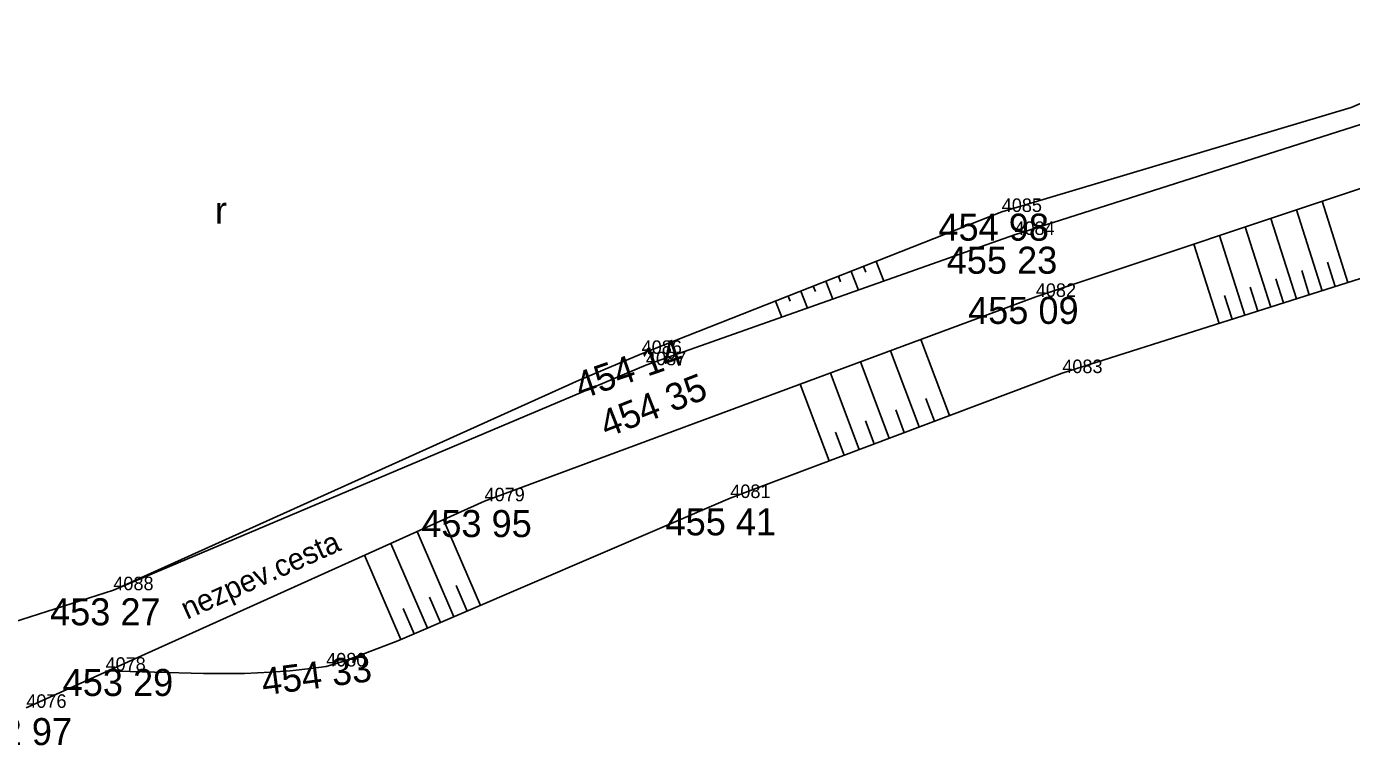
# Model space of a CAD drawing. Extents: x -559180 to -551373, y -1076947 to -1072071.
# Drawn here: x -553777.94 to -553728.93, y -1074441.47 to -1074414.88 of the extents above; entities that cross this region are included whole.
import ezdxf

# ---------------------------------------------------------------- set-up
doc = ezdxf.new("R2010")
doc.units = 0
for name, color, linetype in [('17_KOMUNIKACE', 7, 'Continuous'), ('1_VODA_ZN', 7, 'Continuous'), ('26_SRAFY', 7, 'Continuous'), ('27_HRANA_PATA', 7, 'Continuous'), ('3_BODY', 7, 'Continuous'), ('45_ZN_KULTURY', 7, 'Continuous'), ('52_POPIS_UCELOVY', 7, 'Continuous'), ('6_VYSKY', 7, 'Continuous')]:
    doc.layers.add(name, color=color, linetype=linetype)

# ---------------------------------------------------------------- blocks, each defined once
blk = doc.blocks.new('ROLE')
at = {"layer": '45_ZN_KULTURY'}
blk.add_text('r', height=1, dxfattribs=at).set_placement((0, 0.048))
blk = doc.blocks.new('POINT_DISPLAY')
blk.add_line((0, 0), (0, 0))

msp = doc.modelspace()

# ---------------------------------------------------------------- linework, layer by layer
at = {"layer": '17_KOMUNIKACE'}
for p, q in [((-553728.6, -1074418.5), (-553741.4, -1074422.59)), ((-553740.61, -1074424.88), (-553727.69, -1074420.57)), ((-553741.4, -1074422.59), (-553755.03, -1074427.41)), ((-553761, -1074432.44), (-553740.61, -1074424.88)), ((-553755.03, -1074427.41), (-553774.73, -1074435.73)), ((-553777.95, -1074440.08), (-553761, -1074432.44)), ((-553774.73, -1074435.73), (-553783.59, -1074438.55))]:
    msp.add_line(p, q, dxfattribs=at)
at = {"layer": '26_SRAFY'}
for p, q in [((-553730.964, -1074421.662), (-553730.016, -1074424.651)), ((-553730.015, -1074421.346), (-553729.063, -1074424.349)), ((-553732.861, -1074422.295), (-553731.922, -1074425.255)), ((-553731.912, -1074421.979), (-553730.969, -1074424.953)), ((-553733.81, -1074422.612), (-553732.876, -1074425.558)), ((-553734.759, -1074422.928), (-553733.829, -1074425.86)), ((-553746.894, -1074423.966), (-553746.978, -1074423.753)), ((-553746.226, -1074424.297), (-553746.513, -1074423.57)), ((-553729.824, -1074423.601), (-553729.539, -1074424.5)), ((-553747.828, -1074424.323), (-553747.908, -1074424.12)), ((-553747.17, -1074424.63), (-553747.443, -1074423.937)), ((-553731.728, -1074424.214), (-553731.446, -1074425.104)), ((-553730.776, -1074423.908), (-553730.493, -1074424.802)), ((-553749.057, -1074425.297), (-553749.304, -1074424.67)), ((-553748.763, -1074424.68), (-553748.839, -1074424.487)), ((-553748.113, -1074424.964), (-553748.374, -1074424.303)), ((-553732.68, -1074424.521), (-553732.399, -1074425.407)), ((-553750, -1074425.631), (-553750.234, -1074425.037)), ((-553749.697, -1074425.037), (-553749.769, -1074424.853)), ((-553733.632, -1074424.827), (-553733.352, -1074425.709)), ((-553744.864, -1074426.457), (-553743.805, -1074429.271)), ((-553745.979, -1074426.87), (-553744.918, -1074429.689)), ((-553748.208, -1074427.697), (-553747.143, -1074430.527)), ((-553747.093, -1074427.284), (-553746.03, -1074430.108)), ((-553749.322, -1074428.11), (-553748.255, -1074430.945)), ((-553744.68, -1074428.635), (-553744.362, -1074429.48)), ((-553745.793, -1074429.052), (-553745.474, -1074429.899)), ((-553746.906, -1074429.469), (-553746.587, -1074430.317)), ((-553748.019, -1074429.886), (-553747.699, -1074430.736)), ((-553763.489, -1074433.562), (-553762.134, -1074436.714)), ((-553762.516, -1074433.124), (-553761.154, -1074436.293)), ((-553764.462, -1074434.001), (-553763.115, -1074437.136)), ((-553765.435, -1074434.439), (-553764.095, -1074437.557)), ((-553763.03, -1074435.982), (-553762.624, -1074436.925)), ((-553762.052, -1074435.556), (-553761.644, -1074436.504)), ((-553764.008, -1074436.408), (-553763.605, -1074437.346))]:
    msp.add_line(p, q, dxfattribs=at)
at = {"layer": '27_HRANA_PATA'}
for p, q in [((-553728.95, -1074417.87), (-553721.91, -1074414.88)), ((-553741.87, -1074421.74), (-553728.95, -1074417.87)), ((-553741.87, -1074421.74), (-553755.19, -1074426.99)), ((-553739.63, -1074427.7), (-553719.64, -1074421.36)), ((-553751.91, -1074432.32), (-553739.63, -1074427.7))]:
    msp.add_line(p, q, dxfattribs=at)
for points in [[(-553755.19, -1074426.99), (-553757.5, -1074427.959), (-553774.73, -1074435.73)], [(-553766.86, -1074438.55), (-553766.282, -1074438.379), (-553765.661, -1074438.155), (-553764.209, -1074437.606), (-553751.91, -1074432.32)], [(-553775.02, -1074438.71), (-553771.399, -1074438.806), (-553769.88, -1074438.811), (-553768.923, -1074438.767), (-553768.195, -1074438.709), (-553767.428, -1074438.631), (-553766.86, -1074438.55)]]:
    msp.add_lwpolyline(points, dxfattribs=at)

# ---------------------------------------------------------------- block references
at = {"layer": '1_VODA_ZN'}
for p in [(-553728.95, -1074417.87), (-553741.87, -1074421.74), (-553741.4, -1074422.59), (-553740.61, -1074424.88), (-553755.19, -1074426.99), (-553755.03, -1074427.41), (-553739.63, -1074427.7), (-553761, -1074432.44), (-553751.91, -1074432.32), (-553774.73, -1074435.73), (-553775.02, -1074438.71), (-553766.86, -1074438.55)]:
    msp.add_blockref('POINT_DISPLAY', p, dxfattribs=at)
at = {"layer": '45_ZN_KULTURY'}
msp.add_blockref('ROLE', (-553770.971, -1074422.224), dxfattribs=at)

# ---------------------------------------------------------------- texts
at = {"layer": '3_BODY'}
for s, p in [('4085', (-553741.87, -1074421.74)), ('4084', (-553741.4, -1074422.59)), ('4082', (-553740.61, -1074424.88)), ('4086', (-553755.19, -1074426.99)), ('4087', (-553755.03, -1074427.41)), ('4083', (-553739.63, -1074427.7)), ('4079', (-553761, -1074432.44)), ('4081', (-553751.91, -1074432.32)), ('4088', (-553774.73, -1074435.73)), ('4078', (-553775.02, -1074438.71)), ('4080', (-553766.86, -1074438.55)), ('4076', (-553777.95, -1074440.08))]:
    msp.add_text(s, height=0.5, dxfattribs=at).set_placement(p)
at = {"layer": '52_POPIS_UCELOVY'}
msp.add_text('nezpev.cesta', height=0.79999, rotation=24.2629, dxfattribs=at).set_placement((-553772.005, -1074436.825))
at = {"layer": '6_VYSKY'}
for s, p in [('454 98', (-553744.213, -1074422.801)), ('455 23', (-553743.905, -1074424.024)), ('455 09', (-553743.115, -1074425.88)), ('453 95', (-553763.343, -1074433.765)), ('455 41', (-553754.306, -1074433.7)), ('453 27', (-553777.072, -1074437.028)), ('453 29', (-553776.605, -1074439.642)), ('452 97', (-553780.347, -1074441.459))]:
    msp.add_text(s, height=1, dxfattribs=at).set_placement(p)
for s, rotation, p in [('454 14', 19.051, (-553757.441, -1074428.683)), ('454 35', 21.3822, (-553756.489, -1074430.101)), ('454 33', 7.521, (-553769.179, -1074439.623))]:
    msp.add_text(s, height=1, rotation=rotation, dxfattribs=at).set_placement(p)

doc.saveas('drawing.dxf')
